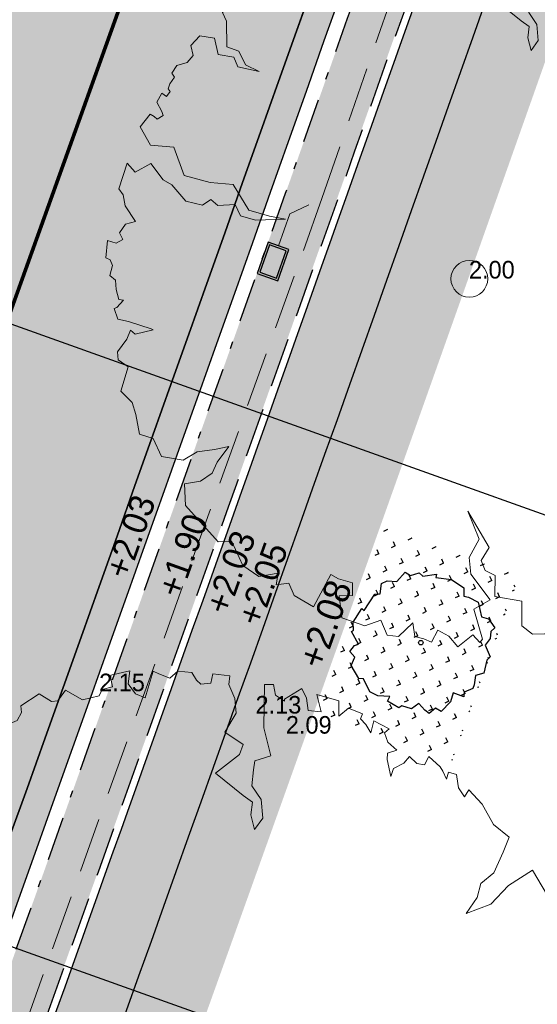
# Model space of a CAD drawing. Header units: metres. Extents: x 134157 to 138734, y 451157 to 455772.
# Tile 817 of 1056: x 136705.55 to 136712.62, y 454185.87 to 454199.3. Entities that reach past the tile are written whole.
import ezdxf

# ---------------------------------------------------------------- set-up
doc = ezdxf.new("R2010")
doc.units = ezdxf.units.M
doc.linetypes.add('DASHDOT__G2', pattern=[1.2, 0.6, -0.3, 0, -0.3])
doc.linetypes.add('HIDDEN__G5', pattern=[1.125, 0.75, -0.375])
doc.layers.add('-DR-alg-hulplijnen', color=210, linetype='Continuous', plot=False)
doc.layers.add('-DR-alg-hulplijnen kantverharding asflast nieuwe fietsstraat', color=7, linetype='Continuous', true_color=0xff9429, plot=False)
doc.layers.add('-DR-bs-boom', color=253, linetype='Continuous', lineweight=13)
doc.layers.add('-DR-nw-rio-HWA 125', color=170, linetype='HIDDEN__G5', lineweight=13)
for name, color, linetype in [('-DR-bs-rio-DWA Jutfaseweg', 253, 'Continuous'), ('-DR-bs-txt-hoogtemaat', 253, 'Continuous'), ('-DR-nw-gr-solitaire heester', 96, 'Continuous'), ('-DR-nw-rio-straatkolk', 1, 'Continuous'), ('-DR-nw-txt-hoogtemaat', 2, 'Continuous'), ('-DR-nw-vh-band 10x20 ob', 2, 'HIDDEN__G5'), ('-DR-nw-vh-band 5-20x25', 2, 'DASHDOT__G2'), ('-DR-nw-vh-kantverharding', 3, 'Continuous')]:
    doc.layers.add(name, color=color, linetype=linetype)
doc.layers.add('-DR-nw-gr-arc-beplanting', color=7, linetype='Continuous', true_color=0xe5f0e7)
doc.layers.add('-DR-nw-gr-arc-gras', color=7, linetype='Continuous', true_color=0xb5d5a4)
doc.layers.add('-DR-nw-vh-arc-asfalt fietsstraat rood', color=7, linetype='Continuous', lineweight=9, true_color=0xdfbfc7)
doc.layers.add('-DR-nw-vh-arc-sbs kf bruinrood rabat halfsteens', color=7, linetype='Continuous', lineweight=9, true_color=0xb88485)
doc.layers.add('-DR-nw-vh-arc-halfverharding stabilizer', color=7, linetype='Continuous', lineweight=9, true_color=0xe2e1c1, transparency=0.1)
doc.layers.add('-DR-nw-vh-kantverharding halfverharding stabilizer', color=7, linetype='Continuous', true_color=0xe2e1c1, transparency=0.1)
doc.styles.add('Drong', font='txt', dxfattribs={"height": 1.8})
pattern_1 = [(115.3356253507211, (136419.7180158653, 453326.2367068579), (-0.2236810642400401, -0.1059037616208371), [0.06, -0.187485]), (205.3356253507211, (136419.7180158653, 453326.2367068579), (0.1059037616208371, -0.22368106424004), [0.06, -0.187485])]

# ---------------------------------------------------------------- blocks, each defined once
blk = doc.blocks.new('Boom bestaand 1')
blk.add_lwpolyline([(-0.06117739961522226, 0.3922887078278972), (-0.07359350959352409, 0.4116751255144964), (-0.08696696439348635, 0.4224718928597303), (-0.09262495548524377, 0.4414945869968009), (-0.1106275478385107, 0.4615454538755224), (-0.1241971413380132, 0.4751490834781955), (-0.1453325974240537, 0.4640004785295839), (-0.1728176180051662, 0.4610569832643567), (-0.1945372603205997, 0.4533219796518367), (-0.1891622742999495, 0.4455616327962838), (-0.2017040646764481, 0.4431737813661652), (-0.2067805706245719, 0.4443676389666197), (-0.2172318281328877, 0.4470540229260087), (-0.223502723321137, 0.4395920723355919), (-0.2169333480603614, 0.4339209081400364), (-0.2270861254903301, 0.4339209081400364), (-0.2330585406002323, 0.4330255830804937), (-0.2498892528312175, 0.4257264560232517), (-0.242749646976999, 0.416712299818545), (-0.2476345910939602, 0.4092003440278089), (-0.2589076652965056, 0.4043176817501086), (-0.2543983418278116, 0.3953035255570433), (-0.2532710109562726, 0.3814065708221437), (-0.2457557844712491, 0.3746459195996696), (-0.2660470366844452, 0.3787774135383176), (-0.2728107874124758, 0.3821577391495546), (-0.2716834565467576, 0.3934255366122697), (-0.2848353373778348, 0.3874160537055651), (-0.2964840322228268, 0.3881672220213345), (-0.2987384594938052, 0.3953035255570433), (-0.3145206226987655, 0.3821577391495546), (-0.3028719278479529, 0.3735190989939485), (-0.3141447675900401, 0.3720167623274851), (-0.3231631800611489, 0.3686364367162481), (-0.3276722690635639, 0.3731435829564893), (-0.3404482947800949, 0.3607491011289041), (-0.3359389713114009, 0.3464764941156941), (-0.3526397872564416, 0.353711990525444), (-0.3702979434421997, 0.3325317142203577), (-0.3491079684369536, 0.3290017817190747), (-0.3568775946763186, 0.3155875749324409), (-0.37100416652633, 0.3198237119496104), (-0.3837182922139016, 0.3191176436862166), (-0.3801864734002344, 0.2951135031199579), (-0.3780675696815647, 0.2944074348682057), (-0.3886625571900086, 0.2873474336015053), (-0.4013764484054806, 0.2901714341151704), (-0.4056142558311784, 0.2802872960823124), (-0.3837182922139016, 0.2704032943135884), (-0.3589967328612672, 0.2591071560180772), (-0.3250928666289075, 0.2534590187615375), (-0.327212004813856, 0.2336908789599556), (-0.3180296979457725, 0.228042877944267), (-0.3010777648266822, 0.2188648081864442), (-0.2820069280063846, 0.2223948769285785), (-0.2608169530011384, 0.2153347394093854), (-0.2523411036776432, 0.2012146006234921), (-0.2699992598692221, 0.2040386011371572), (-0.2834196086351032, 0.2118046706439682), (-0.2947208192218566, 0.2047446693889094), (-0.3321562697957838, 0.1849765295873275), (-0.3413385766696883, 0.2202768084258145), (-0.350520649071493, 0.2287488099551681), (-0.3724168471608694, 0.2146288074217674), (-0.3879560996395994, 0.2358089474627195), (-0.4042018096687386, 0.2414569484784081), (-0.4225661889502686, 0.2414569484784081), (-0.4315337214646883, 0.2467254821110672), (-0.4415591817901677, 0.229188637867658), (-0.4324549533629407, 0.2223948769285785), (-0.435986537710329, 0.2110987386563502), (-0.4423434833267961, 0.2082747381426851), (-0.4530205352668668, 0.2066837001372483), (-0.4612717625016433, 0.1920817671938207), (-0.457176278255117, 0.18003446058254), (-0.4670650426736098, 0.170150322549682), (-0.472715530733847, 0.1652082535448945), (-0.4472877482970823, 0.1440281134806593), (-0.4564700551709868, 0.1355561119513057), (-0.4705966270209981, 0.1320260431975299), (-0.4840167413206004, 0.1397921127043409), (-0.4882547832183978, 0.1171998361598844), (-0.4847231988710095, 0.1157878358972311), (-0.4748346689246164, 0.1136699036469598), (-0.4769535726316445, 0.1009617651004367), (-0.4713028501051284, 0.09460769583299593), (-0.4748346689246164, 0.0748395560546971), (-0.4931990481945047, 0.06071941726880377), (-0.4854294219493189, 0.04730521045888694), (-0.4875485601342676, 0.04024520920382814), (-0.5016751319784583, 0.03036107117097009), (-0.4974370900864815, 0.00494493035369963), (-0.4896674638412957, 0.002120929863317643), (-0.4832352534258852, -0.006023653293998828), (-0.4832352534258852, -0.0211265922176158), (-0.4885680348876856, -0.02468023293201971), (-0.4921233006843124, -0.03534115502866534), (-0.4876793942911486, -0.04689045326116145), (-0.4867905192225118, -0.05932826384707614), (-0.4796799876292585, -0.05666299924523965), (-0.4645700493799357, -0.04866734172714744), (-0.459237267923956, -0.04156006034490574), (-0.449460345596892, -0.05310935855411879), (-0.4325726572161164, -0.05488624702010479), (-0.4341562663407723, -0.082442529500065), (-0.4438616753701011, -0.08442230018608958), (-0.4591129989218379, -0.0788789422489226), (-0.4694125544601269, -0.08976781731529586), (-0.4852582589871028, -0.08739209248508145), (-0.4834755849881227, -0.1044182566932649), (-0.4690165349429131, -0.1107536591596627), (-0.4787219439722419, -0.1222364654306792), (-0.4698088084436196, -0.1279778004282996), (-0.4666397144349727, -0.1420344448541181), (-0.471197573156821, -0.1534835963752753), (-0.4672833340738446, -0.1649416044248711), (-0.4544219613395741, -0.1649416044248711), (-0.4219893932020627, -0.1780763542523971), (-0.409966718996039, -0.1657799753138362), (-0.389277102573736, -0.1643826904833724), (-0.3736199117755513, -0.1512478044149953), (-0.3909544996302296, -0.175281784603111), (-0.4052137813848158, -0.175281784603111), (-0.4169567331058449, -0.1934470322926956), (-0.4393239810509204, -0.1892550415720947), (-0.4502279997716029, -0.2060228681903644), (-0.4429587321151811, -0.2225112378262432), (-0.4293484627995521, -0.2253992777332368), (-0.4239762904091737, -0.2366267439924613), (-0.4254414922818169, -0.2510271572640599), (-0.418848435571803, -0.2612782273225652), (-0.4122553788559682, -0.2603019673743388), (-0.4066391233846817, -0.2695767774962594), (-0.4012669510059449, -0.2747023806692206), (-0.3966274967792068, -0.2734819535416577), (-0.3924762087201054, -0.2805602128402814), (-0.3993135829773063, -0.2847094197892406), (-0.3905228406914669, -0.2961809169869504), (-0.3763599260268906, -0.2947164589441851), (-0.3702552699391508, -0.2952046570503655), (-0.3690343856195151, -0.3047234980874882), (-0.3739181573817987, -0.307164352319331), (-0.3790460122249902, -0.3110695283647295), (-0.3685879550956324, -0.3301182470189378), (-0.3402060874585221, -0.3273904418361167), (-0.3249566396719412, -0.2991245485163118), (-0.2839884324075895, -0.301203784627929), (-0.2610645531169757, -0.2728350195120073), (-0.2463278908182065, -0.2450116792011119), (-0.2053925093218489, -0.2390105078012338), (-0.1868351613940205, -0.2166427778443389), (-0.1742816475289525, -0.1980938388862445), (-0.189564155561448, -0.2362827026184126), (-0.2026635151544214, -0.2526493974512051), (-0.2201291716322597, -0.2531949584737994), (-0.2283163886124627, -0.2755626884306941), (-0.2392323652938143, -0.2810182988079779), (-0.2370492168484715, -0.2946571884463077), (-0.2506941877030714, -0.313205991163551), (-0.2790760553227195, -0.3219349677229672), (-0.2898422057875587, -0.3303738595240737), (-0.3172829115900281, -0.3367933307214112), (-0.3145534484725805, -0.3612149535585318), (-0.3303818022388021, -0.3661248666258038), (-0.3025457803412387, -0.3906749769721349), (-0.2927212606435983, -0.3884927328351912), (-0.2779845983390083, -0.3917659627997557), (-0.2528775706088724, -0.3874016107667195), (-0.2548309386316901, -0.4015582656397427), (-0.2470641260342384, -0.4137096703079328), (-0.2372707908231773, -0.4130346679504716), (-0.235920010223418, -0.4234984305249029), (-0.2440246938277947, -0.4329495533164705), (-0.2234253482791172, -0.4440884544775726), (-0.2183598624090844, -0.4397003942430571), (-0.2102551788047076, -0.4400378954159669), (-0.1991112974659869, -0.448814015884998), (-0.1899934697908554, -0.4440884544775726), (-0.1778364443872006, -0.4484763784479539), (-0.1639910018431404, -0.4505016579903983), (-0.1606139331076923, -0.4451010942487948), (-0.1548731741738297, -0.4572524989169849), (-0.1555486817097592, -0.4613030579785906), (-0.1400145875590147, -0.4626531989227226), (-0.1312346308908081, -0.4505016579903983), (-0.1096221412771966, -0.4258612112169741), (-0.1072582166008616, -0.4238359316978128), (-0.1116481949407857, -0.448814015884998), (-0.1194152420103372, -0.4525269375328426), (-0.1102974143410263, -0.4619780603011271), (-0.09917651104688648, -0.4806846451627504), (-0.0889794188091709, -0.4840821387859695), (-0.07470325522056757, -0.4752485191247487), (-0.04819058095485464, -0.4976722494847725), (-0.02779592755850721, -0.489518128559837), (-0.01080061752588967, -0.4915566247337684), (0.01571205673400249, -0.4976722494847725), (0.02862852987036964, -0.4827231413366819), (0.05582116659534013, -0.4820436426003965), (0.071993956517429, -0.4570290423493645), (0.06901628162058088, -0.4348673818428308), (0.07565379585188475, -0.4119102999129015), (0.07964846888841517, -0.3923569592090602), (0.09273351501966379, -0.4155685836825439), (0.1039107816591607, -0.4277820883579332), (0.107454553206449, -0.4465849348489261), (0.1024933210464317, -0.4680038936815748), (0.1298861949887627, -0.4784885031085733), (0.1932751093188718, -0.4575098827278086), (0.2000920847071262, -0.4399570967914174), (0.2363148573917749, -0.4392229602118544), (0.2586511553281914, -0.4253239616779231), (0.2652219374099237, -0.3991058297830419), (0.2784183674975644, -0.4080994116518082), (0.2832172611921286, -0.3913114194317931), (0.3018123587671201, -0.3913114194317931), (0.326405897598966, -0.3733243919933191), (0.2952141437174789, -0.333752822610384), (0.3048114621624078, -0.3265580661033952), (0.3174374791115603, -0.3112487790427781), (0.3330041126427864, -0.3181641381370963), (0.326405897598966, -0.3349519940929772), (0.3551905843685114, -0.3435858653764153), (0.3780989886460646, -0.3188560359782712), (0.379279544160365, -0.2960093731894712), (0.401676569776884, -0.2960093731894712), (0.4096398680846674, -0.282577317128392), (0.4001834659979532, -0.2572057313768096), (0.4185987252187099, -0.2621805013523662), (0.4260642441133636, -0.2522309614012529), (0.4345253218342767, -0.2442711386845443), (0.4230780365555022, -0.2298441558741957), (0.436516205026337, -0.2193970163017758), (0.4544336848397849, -0.2139247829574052), (0.4479634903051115, -0.1885531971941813), (0.4609038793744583, -0.1840758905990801), (0.4584154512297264, -0.1786035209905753), (0.4161100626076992, -0.1731311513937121), (0.4136216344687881, -0.1477595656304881), (0.370818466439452, -0.158206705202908), (0.3489192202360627, -0.1512419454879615), (0.331499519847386, -0.1288552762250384), (0.2901896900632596, -0.1278603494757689), (0.3473717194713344, -0.1208556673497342), (0.359271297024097, -0.1377579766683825), (0.3736761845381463, -0.1383840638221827), (0.385575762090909, -0.1283677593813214), (0.411880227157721, -0.1402620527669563), (0.4319217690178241, -0.108961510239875), (0.4632366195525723, -0.1221077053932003), (0.4795203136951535, -0.1133435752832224), (0.4857834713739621, -0.09769330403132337), (0.4807698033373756, -0.07176879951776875), (0.4942572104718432, -0.05941110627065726), (0.493133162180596, -0.04817669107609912), (0.486239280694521, -0.02690144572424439), (0.4917654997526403, -0.01309223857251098), (0.4961864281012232, -0.001492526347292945), (0.4851339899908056, 0.007345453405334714), (0.4884496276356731, 0.0283353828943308), (0.4939758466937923, 0.03827811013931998), (0.4917654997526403, 0.06147753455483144), (0.47629189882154, 0.06092516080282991), (0.4530819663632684, 0.07583911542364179), (0.4365033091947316, 0.07583911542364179), (0.4718709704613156, 0.0863340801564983), (0.4890022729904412, 0.0863340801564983), (0.486239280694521, 0.09793392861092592), (0.4760560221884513, 0.1367859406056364), (0.4651348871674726, 0.1328873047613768), (0.4549940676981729, 0.1500411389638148), (0.4464131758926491, 0.157058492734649), (0.4261315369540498, 0.1516005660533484), (0.4510936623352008, 0.1913660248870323), (0.4495335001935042, 0.2054008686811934), (0.4401727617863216, 0.2194358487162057), (0.4214510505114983, 0.2287924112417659), (0.3832275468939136, 0.2155372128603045), (0.3754267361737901, 0.1921458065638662), (0.3660659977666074, 0.174212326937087), (0.3340829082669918, 0.1773311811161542), (0.3067805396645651, 0.1531599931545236), (0.3395434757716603, 0.1968240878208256), (0.3637257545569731, 0.1976037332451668), (0.3691863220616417, 0.2303518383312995), (0.3801072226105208, 0.2397084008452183), (0.399609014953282, 0.2443866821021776), (0.4034444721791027, 0.2789633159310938), (0.3841832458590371, 0.2902883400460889), (0.3824474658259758, 0.3130016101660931), (0.3562703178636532, 0.3433174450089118), (0.3405645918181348, 0.3413551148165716), (0.3140610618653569, 0.3521479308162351), (0.2924656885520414, 0.3482232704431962), (0.2787229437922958, 0.3649030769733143), (0.2826493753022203, 0.3806015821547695), (0.2816678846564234, 0.4012060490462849), (0.2696121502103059, 0.4131463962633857), (0.2559704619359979, 0.4211935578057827), (0.2376325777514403, 0.4247699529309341), (0.2327126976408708, 0.4339348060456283), (0.2168346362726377, 0.4384054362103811), (0.2036403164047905, 0.4500289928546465), (0.1886569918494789, 0.4518171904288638), (0.1756539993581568, 0.4483018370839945), (0.1805619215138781, 0.4247540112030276), (0.1727090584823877, 0.4169046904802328), (0.1491504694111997, 0.4041495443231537), (0.1324630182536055, 0.4119988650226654), (0.1367428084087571, 0.4496134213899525), (0.08730905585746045, 0.4384901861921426), (0.09908835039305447, 0.4571323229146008), (0.09418019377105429, 0.4846048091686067), (0.06375046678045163, 0.4914729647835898), (0.05589760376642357, 0.4826424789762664), (0.03135728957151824, 0.4826424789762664), (0.01663305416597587, 0.4924541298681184), (0.005835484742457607, 0.4836236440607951), (-0.01138269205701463, 0.4909806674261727), (-0.0324473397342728, 0.4904917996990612), (-0.07724476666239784, 0.4849998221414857), (-0.07173439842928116, 0.451695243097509), (-0.05985273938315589, 0.4236270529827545), (-0.06117739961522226, 0.3922887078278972)])
blk.add_circle((0, 0), 0.02512965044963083)
blk = doc.blocks.new('*U553')
h = blk.add_hatch(color=256)
h.dxf.hatch_style = 1
h.paths.add_polyline_path([(-0.1158808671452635, 0.4883299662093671), (-0.1344282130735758, 0.4358086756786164), (0.09541136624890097, 0.3546432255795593), (0.1139587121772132, 0.4071645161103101)])
h = blk.add_hatch(color=256)
h.dxf.hatch_style = 1
h.paths.add_polyline_path([(-0.1900702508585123, 0.2782448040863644), (-0.2086175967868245, 0.2257235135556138), (0.02122198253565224, 0.1445580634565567), (0.03976932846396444, 0.1970793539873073)])
h = blk.add_hatch(color=256)
h.dxf.hatch_style = 1
h.paths.add_polyline_path([(-0.1529755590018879, 0.3832873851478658), (-0.1715229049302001, 0.3307660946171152), (0.05831667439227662, 0.249600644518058), (0.07686402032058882, 0.3021219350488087)])
h = blk.add_hatch(color=256)
h.dxf.hatch_style = 1
h.paths.add_polyline_path([(-0.228446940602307, 0.1695719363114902), (-0.2469942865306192, 0.1170506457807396), (-0.0171547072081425, 0.03588519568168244), (0.001392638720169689, 0.08840648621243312)])
for points in [[(0, 0), (0.1498439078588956, 0.4243192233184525), (-0.133035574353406, 0.5242151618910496), (-0.2828794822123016, 0.09989593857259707)], [(-0.01715470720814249, 0.03588519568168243), (0.1139587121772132, 0.40716451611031), (-0.1158808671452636, 0.4883299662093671), (-0.2469942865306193, 0.1170506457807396)]]:
    blk.add_lwpolyline(points, close=True)
blk = doc.blocks.new('Solitaire heester')
blk.add_lwpolyline([(-1.738422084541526, -4.390808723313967), (-2.165650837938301, -3.928363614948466), (-2.483742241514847, -4.006582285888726), (-2.464906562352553, -3.243960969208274), (-3.108512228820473, -3.265308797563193), (-3.941315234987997, -2.904578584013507), (-3.868064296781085, -2.452012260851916), (-4.359586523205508, -2.179992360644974), (-4.239036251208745, -1.822945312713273), (-3.950943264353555, -1.283816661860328), (-4.465961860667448, -0.924314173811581), (-4.503076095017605, -0.2488687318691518), (-4.693194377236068, -0.1051291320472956), (-4.52288920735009, 0.7919674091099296), (-4.165535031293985, 0.7508631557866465), (-4.408840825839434, 1.52244183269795), (-4.334976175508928, 2.133900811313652), (-3.641002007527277, 2.854190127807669), (-3.727257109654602, 3.148478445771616), (-3.088619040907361, 3.940484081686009), (-2.461086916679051, 3.914225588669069), (-2.205140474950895, 4.358141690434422), (-1.729077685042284, 4.197407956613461), (-1.539266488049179, 3.97422214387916), (-0.8928984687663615, 4.71058514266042), (-0.7661533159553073, 4.614758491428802), (-0.2489862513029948, 4.811378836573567), (0.8385356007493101, 4.576780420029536), (0.7504387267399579, 4.394391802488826), (2.044152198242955, 4.063660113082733), (2.201816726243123, 3.745261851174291), (2.885605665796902, 3.885625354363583), (3.186395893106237, 3.598453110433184), (3.366635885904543, 2.954233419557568), (4.159869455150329, 2.633380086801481), (4.070851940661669, 2.212653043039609), (4.434400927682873, 1.71867540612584), (4.306120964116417, 1.417271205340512), (4.763654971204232, 0.573362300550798), (4.517280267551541, 0.5504799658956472), (4.76739476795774, -0.5150800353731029), (4.517336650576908, -1.491315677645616), (3.976366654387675, -1.679899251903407), (4.022745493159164, -2.013757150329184), (3.932500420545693, -2.752268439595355), (3.0564445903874, -3.305015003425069), (3.102209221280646, -3.797765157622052), (2.654917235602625, -4.415726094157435), (2.345783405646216, -4.231802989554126), (1.876529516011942, -4.365050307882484), (1.329057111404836, -4.180206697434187), (0.6990696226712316, -4.789516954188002), (0.4057020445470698, -4.637433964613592), (-0.5083884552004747, -4.753073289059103), (-0.8481344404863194, -4.267132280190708), (-1.476280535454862, -4.399766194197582), (-1.738422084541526, -4.390808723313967)])
blk.add_circle((0, 0), 0.15)

msp = doc.modelspace()

# ---------------------------------------------------------------- hatches: boundary and pattern name
at = {"layer": '-DR-nw-gr-arc-beplanting'}
h = msp.add_hatch(color=256, dxfattribs=at)
h.dxf.hatch_style = 1
edge = h.paths.add_edge_path()
edge.add_line((136705.2910523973, 454202.1089795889), (136703.3144267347, 454202.8062346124))
edge.add_line((136703.3144267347, 454202.8062346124), (136702.138175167, 454199.501317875))
edge.add_line((136702.138175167, 454199.501317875), (136703.8342223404, 454198.8989526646))
edge.add_arc((136703.9346255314, 454199.1816525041), 0.3000000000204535, 250.4470838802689, 340.4534507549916)
edge.add_arc((132463.74089527, 455704.5910022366), 4499.799992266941, 340.4534507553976, 340.4901531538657)
edge.add_line((136705.1808623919, 454201.7979440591), (136705.2910523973, 454202.1089795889))
at = {"layer": '-DR-nw-gr-arc-gras', "transparency": 33554687}
h = msp.add_hatch(dxfattribs=at)
h.set_pattern_fill('AGR-BOLLEN', color=256, scale=0.1, pattern_type=2)
h.set_pattern_definition(pattern_1)
edge = h.paths.add_edge_path()
edge.add_arc((-7000776.809524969, 3043164.567559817), 7592527.997363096, 340.0567505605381, 340.0572256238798)
edge.add_line((136455.7815594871, 453494.2542758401), (136455.1236032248, 453494.4934109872))
edge.add_arc((380495.2223584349, 364992.5484406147), 259592.3035530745, 160.0666568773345, 160.0804453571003)
edge.add_line((136433.832290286, 453435.7615323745), (136433.813485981, 453435.768343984))
edge.add_line((136433.813485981, 453435.768343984), (136432.1794965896, 453431.2550945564))
edge.add_line((136432.1794965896, 453431.2550945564), (136432.198303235, 453431.2482893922))
edge.add_line((136432.198303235, 453431.2482893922), (136431.6776287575, 453429.8696050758))
edge.add_line((136431.6776287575, 453429.8696050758), (136432.3363505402, 453429.6312341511))
edge.add_line((136432.3363505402, 453429.6312341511), (136434.3092713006, 453435.0765756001))
h = msp.add_hatch(dxfattribs=at)
h.set_pattern_fill('AGR-BOLLEN', color=256, scale=0.1, pattern_type=2)
h.set_pattern_definition(pattern_1)
edge = h.paths.add_edge_path()
edge.add_line((136644.2753070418, 454017.4218487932), (136643.9350728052, 454016.4814706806))
edge.add_line((136643.9350728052, 454016.4814706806), (136643.8839339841, 454016.3403207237))
edge.add_line((136643.8839339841, 454016.3403207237), (136644.542212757, 454016.1016536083))
edge.add_arc((1711333.983143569, -116117.4265426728), 1674723.581774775, 160.0956720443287, 160.096657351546, ccw=False)
edge.add_line((136654.3469492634, 454043.1812754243), (136653.6888597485, 454043.419891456))
edge.add_line((136653.6888597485, 454043.419891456), (136653.6378049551, 454043.2789838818))
edge.add_line((136653.6378049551, 454043.2789838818), (136653.2975354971, 454042.3386559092))
edge.add_line((136653.2975354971, 454042.3386559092), (136644.2753070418, 454017.4218487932))
h = msp.add_hatch(dxfattribs=at)
h.set_pattern_fill('AGR-BOLLEN', color=256, scale=0.1, pattern_type=2)
h.set_pattern_definition(pattern_1)
h.paths.add_polyline_path([(136680.8181372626, 454113.3477231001), (136681.7583936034, 454113.0072557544), (136695.6216056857, 454151.2331555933), (136697.8514209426, 454150.418564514), (136700.8020000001, 454158.7690000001), (136698.5957472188, 454159.4627371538), (136702.3224466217, 454169.7982563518, 0.003576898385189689), (136716.2680567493, 454208.7901107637, 0.003576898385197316), (136718.6060000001, 454208.0040000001, 0.003576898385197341), (136721.1490000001, 454215.3520000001, 0.00357689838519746), (136718.841618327, 454216.1837744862, 0.003577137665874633), (136723.8472994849, 454230.5978849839), (136722.9019403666, 454230.923898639, -0.003576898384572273), (136701.3821902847, 454170.1387237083)])
h = msp.add_hatch(dxfattribs=at)
h.set_pattern_fill('AGR-BOLLEN', color=256, scale=0.1, pattern_type=2)
h.set_pattern_definition(pattern_1)
edge = h.paths.add_edge_path()
edge.add_arc((201445.8787886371, 430906.3577488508), 68798.18994699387, 160.2184351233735, 160.2357859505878, ccw=False)
edge.add_arc((201560.3116756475, 431227.0068245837), 68798.19358799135, 160.484620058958, 160.5019708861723, ccw=False)
edge.add_line((136714.446815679, 454209.7231900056), (136713.7865181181, 454209.9556261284))
edge.add_line((136713.7865181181, 454209.9556261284), (136713.7367865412, 454209.8142461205))
edge.add_line((136713.7367865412, 454209.8142461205), (136713.4053277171, 454208.8707135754))
edge.add_arc((132463.7408879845, 455704.5910048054), 4505.199999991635, 340.09465014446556, 340.60986997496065, ccw=False)
edge.add_line((136699.7837545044, 454170.7175181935), (136694.0695503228, 454154.9368074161))
edge.add_line((136694.0695503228, 454154.9368074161), (136693.729157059, 454153.9965279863))
edge.add_line((136693.729157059, 454153.9965279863), (136693.6780549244, 454153.8553647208))
edge.add_line((136693.6780549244, 454153.8553647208), (136694.3366119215, 454153.6165329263))
edge.add_line((136694.3366119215, 454153.6165329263), (136700.4419339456, 454170.4791910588))
h = msp.add_hatch(dxfattribs=at)
h.set_pattern_fill('AGR-BOLLEN', color=256, scale=0.1, pattern_type=2)
h.set_pattern_definition([(115.335625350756, (137024.5666549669, 453255.0252318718), (-0.2236810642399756, -0.1059037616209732), [0.06, -0.187485]), (205.335625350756, (137024.5666549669, 453255.0252318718), (0.1059037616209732, -0.2236810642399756), [0.06, -0.187485])])
h.paths.add_polyline_path([(136712.3732406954, 454191.7076690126), (136711.4374777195, 454189.1333438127), (136709.5874322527, 454189.7874156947), (136710.5376981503, 454192.3566214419)])
at = {"layer": '-DR-nw-vh-arc-asfalt fietsstraat rood', "transparency": 33554687}
h = msp.add_hatch(color=256, dxfattribs=at)
h.dxf.hatch_style = 1
edge = h.paths.add_edge_path()
edge.add_line((136621.1191711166, 453955.2346702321), (136699.219600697, 454170.9217985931))
edge.add_arc((132463.7408879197, 455704.5910048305), 4504.600000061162, 340.0946501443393, 342.4755033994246)
edge.add_line((136759.2747347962, 454348.1949966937), (136783.3161431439, 454424.331082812))
edge.add_line((136783.3161431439, 454424.331082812), (136779.3110722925, 454425.5957596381))
edge.add_line((136779.3110722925, 454425.5957596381), (136755.2696639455, 454349.4596735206))
edge.add_arc((132463.7408877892, 455704.5910048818), 4500.400000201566, 340.09465014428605, 342.4755033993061, ccw=False)
edge.add_line((136695.2705240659, 454172.3517614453), (136617.1700944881, 453956.6646330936))
edge.add_line((136617.1700944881, 453956.6646330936), (136621.1191711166, 453955.2346702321))
at = {"layer": '-DR-nw-vh-arc-halfverharding stabilizer'}
h = msp.add_hatch(dxfattribs=at)
h.set_pattern_fill('GRAVEL', color=256, scale=0.03)
h.set_pattern_definition([(228.0127875, (0.54864, 0.7619999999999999), (-6.096000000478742, -6.857999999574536), [0.102516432, -10.1491450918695]), (184.969741, (0.4800599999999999, 0.6858), (9.143999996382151, 0.7620000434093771), [0.175921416, -17.41621466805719]), (132.5104471, (0.3048, 0.6705599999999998), (7.620000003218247, -8.381999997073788), [0.124044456, -12.28041683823]), (267.273689, (0.00762, 0.4800599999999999), (0.7620000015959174, 15.23999999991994), [0.160201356, -15.8599312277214]), (292.83365418, (0, 0.32004), (-3.810000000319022, 9.143999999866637), [0.15709011, -15.5519423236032]), (357.2736889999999, (0.06096, 0.17526), (-15.23999999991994, 0.7620000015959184), [0.160201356, -15.8599312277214]), (37.69424047, (0.22098, 0.16764), (-9.905999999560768, -7.620000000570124), [0.211858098, -20.9739345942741]), (72.25532837, (0.38862, 0.29718), (5.334000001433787, 16.76399999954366), [0.200015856, -19.8015769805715]), (121.42956562, (0.4495799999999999, 0.48768), (-6.096000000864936, 9.905999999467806), [0.1607439, -15.9136637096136]), (175.2363583, (0.36576, 0.6248400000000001), (8.381999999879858, -0.7620000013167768), [0.183513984, -8.992181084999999]), (222.3974378, (0.18288, 0.64008), (-9.143999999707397, -8.382000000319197), [0.237323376, -23.4950317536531]), (138.81407483, (0.7619999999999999, 0.47244), (-5.333999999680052, 4.572000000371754), [0.08100136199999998, -8.0191697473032]), (171.4692344, (0.70104, 0.52578), (9.906000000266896, -1.523999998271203), [0.154104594, -15.256391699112]), (225, (0.54864, 0.54864), (-1.06581410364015e-16, -0.7620000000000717), [0.107762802, -0.9698679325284]), (203.19859051, (0.4953, 0.64008), (3.810000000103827, 1.5239999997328), [0.05803239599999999, -5.745186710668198]), (291.80140949, (0.44196, 0.61722), (-0.7620000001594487, 2.285999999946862), [0.082069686, -4.021425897]), (30.96375653, (0.47244, 0.5410200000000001), (2.286000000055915, 1.523999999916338), [0.133295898, -4.309889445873]), (161.56505118, (0.5867399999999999, 0.6096), (1.524000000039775, -0.761999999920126), [0.096386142, -2.3132694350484]), (16.389540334, (0, 0.61722), (7.620000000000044, 2.286000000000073), [0.1350264, -13.3676480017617]), (70.34617594, (0.12954, 0.65532), (-3.048000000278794, -8.381999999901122), [0.113279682, -11.21466470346]), (293.19859051, (0.5867399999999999, 0.7619999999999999), (-1.523999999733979, 3.810000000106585), [0.11606403, -5.687155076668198]), (343.6104596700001, (0.6324599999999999, 0.65532), (-7.620000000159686, 2.285999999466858), [0.1350264, -13.367648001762]), (339.44395478, (0, 0.14478), (-3.809999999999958, 1.524000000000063), [0.1302105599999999, -6.3803202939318]), (294.7751406, (0.12192, 0.09906), (-3.810000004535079, 8.381999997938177), [0.109101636, -10.801078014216]), (66.80140949, (0.59436, 0), (1.523999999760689, 3.810000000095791), [0.11606403, -5.687155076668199]), (17.35402464, (0.64008, 0.10668), (-9.905999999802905, -3.048000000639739), [0.127734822, -12.64571279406]), (69.44395478, (0.22098, 0), (-1.524000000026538, -3.809999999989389), [0.06510527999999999, -6.445425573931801]), (101.309932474, (0.54864, 0), (-0.7620000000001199, 3.048000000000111), [0.03885437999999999, -3.8465984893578]), (165.963756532, (0.5410200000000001, 0.0381), (2.285999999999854, -0.7619999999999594), [0.15709011, -2.9847163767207]), (186.00900596, (0.38862, 0.0762), (7.61999999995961, 0.762000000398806), [0.1455801, -14.4124094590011]), (303.69006753, (0.47244, 0.47244), (-0.7620000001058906, 1.523999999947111), [0.109897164, -2.637532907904]), (353.15722659, (0.5334, 0.3809999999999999), (12.9540000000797, -1.523999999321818), [0.191867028, -18.9948027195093]), (60.9453959, (0.7239, 0.35814), (-3.048000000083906, -5.333999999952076), [0.078452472, -7.766817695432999]), (90, (0.7619999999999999, 0.42672), (-0.7619999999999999, 0.7619999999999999), [0.04572, -0.7162799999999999]), (120.25643716, (0.37338, 0.09906), (3.047999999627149, -5.334000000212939), [0.105860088, -10.48018223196]), (48.01278749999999, (0.32004, 0.1905), (6.096000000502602, 6.857999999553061), [0.205032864, -10.0466286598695]), (0, (0.4572, 0.3429), (0.7619999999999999, 0.7619999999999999), [0.19812, -0.5638799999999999]), (325.3048465, (0.65532, 0.3429), (7.620000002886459, -5.333999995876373), [0.120482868, -11.927795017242]), (254.0546040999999, (0.75438, 0.27432), (-0.761999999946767, -3.048000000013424), [0.110948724, -5.4364950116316]), (207.64597536, (0.7239, 0.16764), (-14.478000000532, -7.619999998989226), [0.18064353, -17.8837393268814]), (175.42607874, (0.5638799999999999, 0.08381999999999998), (-9.905999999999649, 0.7619999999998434), [0.191108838, -18.919753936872])])
edge = h.paths.add_edge_path()
edge.add_line((136696.3611916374, 454156.2724135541), (136701.3821902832, 454170.1387237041))
edge.add_arc((132463.7408890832, 455704.5910044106), 4506.899998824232, 340.0946501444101, 340.3824801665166)
edge.add_arc((132463.740888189, 455704.59100474), 4506.899999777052, 340.3824801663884, 340.9144113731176)
edge.add_line((136722.9019403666, 454230.923898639), (136725.9012828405, 454239.6212513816))
edge.add_line((136725.9012828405, 454239.6212513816), (136725.0504544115, 454239.9146654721))
edge.add_line((136725.0504544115, 454239.9146654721), (136723.7971678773, 454236.2738443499))
edge.add_line((136723.7971678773, 454236.2738443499), (136723.0405039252, 454236.5352031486))
edge.add_line((136723.0405039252, 454236.5352031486), (136722.5512712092, 454235.1172286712))
edge.add_line((136722.5512712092, 454235.1172286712), (136723.3075039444, 454234.8560547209))
edge.add_line((136723.3075039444, 454234.8560547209), (136722.051111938, 454231.2173127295))
edge.add_line((136722.051111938, 454231.2173127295), (136715.0723628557, 454211.1992251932))
edge.add_line((136715.0723628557, 454211.1992251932), (136714.3172518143, 454211.4650372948))
edge.add_line((136714.3172518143, 454211.4650372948), (136713.8196736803, 454210.0499697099))
edge.add_line((136713.8196736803, 454210.0499697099), (136714.5743433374, 454209.7843129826))
edge.add_line((136714.5743433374, 454209.7843129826), (136708.1893734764, 454191.7482985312))
edge.add_arc((132463.7408867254, 455704.5910051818), 4506.000001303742, 340.0946501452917, 340.38248016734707, ccw=False)
edge.add_line((136700.5359595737, 454170.4451443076), (136695.5145284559, 454156.577639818))
edge.add_line((136695.5145284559, 454156.577639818), (136696.3611916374, 454156.2724135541))
at = {"layer": '-DR-nw-vh-arc-sbs kf bruinrood rabat halfsteens', "transparency": 33554687}
h = msp.add_hatch(color=256, dxfattribs=at)
h.dxf.hatch_style = 1
edge = h.paths.add_edge_path()
edge.add_arc((132463.740887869, 455704.591004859), 4500.400000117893, 340.6405330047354, 340.9609252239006)
edge.add_line((136717.9524628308, 454236.5024392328), (136717.5745924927, 454236.6336435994))
edge.add_arc((8236.309871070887, 498800.6098589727), 135990.3796617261, 340.860633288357, 340.8707975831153, ccw=False)
edge.add_line((136709.6669031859, 454213.841715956), (136709.4779428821, 454213.377972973))
edge.add_line((136709.4779428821, 454213.377972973), (136709.3002212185, 454212.8720768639))
edge.add_line((136709.3002212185, 454212.8720768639), (136709.6765894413, 454212.7363942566))
h = msp.add_hatch(color=256, dxfattribs=at)
h.dxf.hatch_style = 1
edge = h.paths.add_edge_path()
edge.add_line((136722.2978290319, 454234.9931755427), (136722.2978497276, 454234.9932355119))
edge.add_line((136722.2978497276, 454234.9932355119), (136721.9199899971, 454235.1244706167))
edge.add_arc((132463.7408884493, 455704.5910047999), 4504.59999954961, 340.64009942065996, 340.9608192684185, ccw=False)
edge.add_arc((132463.7409597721, 455704.5909790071), 4504.599923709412, 340.0946501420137, 340.64009942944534, ccw=False)
edge.add_line((136699.219600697, 454170.9217985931), (136692.3987732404, 454152.0849663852))
edge.add_line((136692.3987732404, 454152.0849663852), (136678.3662238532, 454113.331782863))
edge.add_line((136678.3662238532, 454113.331782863), (136678.7424330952, 454113.1958906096))
edge.add_line((136678.7424330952, 454113.1958906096), (136692.5195549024, 454151.2438747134))
edge.add_line((136692.5195549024, 454151.2438747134), (136699.5957032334, 454170.7856116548))
edge.add_arc((132463.7409193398, 455704.5909935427), 4504.999966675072, 340.0946501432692, 340.6400581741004)
edge.add_arc((132463.7408879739, 455704.5910047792), 4504.999999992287, 340.6400581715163, 340.9608083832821)
h = msp.add_hatch(color=256, dxfattribs=at)
h.dxf.hatch_style = 1
edge = h.paths.add_edge_path()
edge.add_arc((132463.7408877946, 455704.5910048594), 4500.40000018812, 340.0946501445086, 340.640533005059)
edge.add_line((136709.6765894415, 454212.7363942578), (136709.3002213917, 454212.8720768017))
edge.add_line((136709.3002213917, 454212.8720768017), (136709.1127088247, 454212.3383108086))
edge.add_line((136709.1127088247, 454212.3383108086), (136708.9460833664, 454211.865949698))
edge.add_line((136708.9460833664, 454211.865949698), (136708.7797534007, 454211.3944262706))
edge.add_line((136708.7797534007, 454211.3944262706), (136708.6134234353, 454210.9229028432))
edge.add_line((136708.6134234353, 454210.9229028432), (136708.4470934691, 454210.4513794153))
edge.add_line((136708.4470934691, 454210.4513794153), (136708.2807635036, 454209.9798559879))
edge.add_line((136708.2807635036, 454209.9798559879), (136708.1144335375, 454209.5083325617))
edge.add_line((136708.1144335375, 454209.5083325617), (136707.948103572, 454209.0368091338))
edge.add_line((136707.948103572, 454209.0368091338), (136707.7817736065, 454208.5652857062))
edge.add_line((136707.7817736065, 454208.5652857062), (136707.6154436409, 454208.0937622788))
edge.add_line((136707.6154436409, 454208.0937622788), (136707.4491136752, 454207.6222388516))
edge.add_line((136707.4491136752, 454207.6222388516), (136707.2827837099, 454207.1507154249))
edge.add_line((136707.2827837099, 454207.1507154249), (136707.116453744, 454206.6791919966))
edge.add_line((136707.116453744, 454206.6791919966), (136706.9501237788, 454206.2076685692))
edge.add_line((136706.9501237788, 454206.2076685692), (136706.7837938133, 454205.7361451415))
edge.add_line((136706.7837938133, 454205.7361451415), (136706.6174638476, 454205.2646217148))
edge.add_line((136706.6174638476, 454205.2646217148), (136706.4511338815, 454204.7930982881))
edge.add_line((136706.4511338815, 454204.7930982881), (136706.284803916, 454204.3215748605))
edge.add_line((136706.284803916, 454204.3215748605), (136706.1184739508, 454203.8500514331))
edge.add_line((136706.1184739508, 454203.8500514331), (136705.9521439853, 454203.3785280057))
edge.add_line((136705.9521439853, 454203.3785280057), (136705.7858140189, 454202.9070045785))
edge.add_line((136705.7858140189, 454202.9070045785), (136704.4056616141, 454199.0146332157))
edge.add_arc((136703.9344092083, 454199.1817293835), 0.4999999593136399, 340.07245972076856, 340.47656657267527, ccw=False)
edge.add_arc((132486.7186621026, 455696.3114070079), 4475.576069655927, 340.09416063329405, 340.4548767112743, ccw=False)
edge.add_line((136694.8944215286, 454172.4879483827), (136688.8227121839, 454155.7199285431))
edge.add_line((136688.8227121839, 454155.7199285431), (136689.1988147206, 454155.5837416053))
edge.add_line((136689.1988147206, 454155.5837416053), (136695.2705240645, 454172.351761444))

# ---------------------------------------------------------------- linework, layer by layer
at = {"layer": '-DR-alg-hulplijnen', "flags": 128}
for points in [[(136697.3242803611, 454198.0487947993), (136726.826070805, 454187.5063152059)], [(136694.6322019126, 454190.515355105), (136724.1339923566, 454179.9728755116)]]:
    msp.add_lwpolyline(points, dxfattribs=at)
at = {"layer": '-DR-alg-hulplijnen kantverharding asflast nieuwe fietsstraat'}
for points in [[(136782.1872382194, 454454.7183996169), (136782.7811478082, 454444.4882891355, -0.09121424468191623), (136782.1101864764, 454439.1022242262), (136779.3721577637, 454430.4312351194, 0.08061157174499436), (136779.1407305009, 454428.8462188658), (136779.1650810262, 454427.3139419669, -0.08061157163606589), (136778.9336537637, 454425.7289257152), (136779.3110722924, 454425.595759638), (136755.2696639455, 454349.4596735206, -0.01038880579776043), (136695.2705240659, 454172.3517614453), (136617.170094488, 453956.6646330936), (136616.793991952, 453956.8008200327, -0.01664357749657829), (136615.5574884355, 453953.711278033), (136612.5988155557, 453946.9774368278)], [(136782.1872382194, 454454.7183996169), (136782.7811478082, 454444.4882891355, -0.09121424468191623), (136782.1101864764, 454439.1022242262), (136779.3721577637, 454430.4312351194, 0.08061157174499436), (136779.1407305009, 454428.8462188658), (136779.1650810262, 454427.3139419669, -0.08061157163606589), (136778.9336537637, 454425.7289257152), (136779.3110722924, 454425.595759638), (136755.2696639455, 454349.4596735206, -0.01038880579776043), (136695.2705240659, 454172.3517614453), (136617.170094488, 453956.6646330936), (136616.793991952, 453956.8008200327, -0.01664357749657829), (136615.5574884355, 453953.711278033), (136612.5988155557, 453946.9774368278)], [(136795.3186191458, 454446.8927752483, -0.1133395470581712), (136791.4409132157, 454440.3456031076), (136791.3770963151, 454440.278100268, 0.1125669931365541), (136788.0051475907, 454434.5237714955), (136786.0472758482, 454428.3234404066, -0.08061157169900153), (136785.3264985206, 454426.8929456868), (136784.4183557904, 454425.6411321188, 0.08061144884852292), (136783.6975791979, 454424.2106397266), (136783.3161431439, 454424.331082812), (136759.2747347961, 454348.1949966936, -0.01038880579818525), (136699.219600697, 454170.9217985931), (136621.1191711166, 453955.2346702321), (136621.4952736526, 453955.0984832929, 0.01664357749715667), (136620.467022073, 453951.9335331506), (136618.8898399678, 453946.4661328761, -0.01664357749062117)], [(136795.3186191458, 454446.8927752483, -0.1133395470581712), (136791.4409132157, 454440.3456031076), (136791.3770963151, 454440.278100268, 0.1125669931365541), (136788.0051475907, 454434.5237714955), (136786.0472758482, 454428.3234404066, -0.08061157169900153), (136785.3264985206, 454426.8929456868), (136784.4183557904, 454425.6411321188, 0.08061144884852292), (136783.6975791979, 454424.2106397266), (136783.3161431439, 454424.331082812), (136759.2747347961, 454348.1949966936, -0.01038880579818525), (136699.219600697, 454170.9217985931), (136621.1191711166, 453955.2346702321), (136621.4952736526, 453955.0984832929, 0.01664357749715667), (136620.467022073, 453951.9335331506), (136618.8898399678, 453946.4661328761, -0.01664357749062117)]]:
    msp.add_lwpolyline(points, format="xyb", dxfattribs=at)
at = {"layer": '-DR-bs-rio-DWA Jutfaseweg', "const_width": 0.05, "flags": 128}
msp.add_lwpolyline([(136691.3022717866, 454155.9701283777), (136709.0652717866, 454205.4441283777)], dxfattribs=at)
at = {"layer": '-DR-nw-rio-HWA 125', "flags": 128}
for points in [[(136709.6823003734, 454196.8578597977), (136716.209178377, 454215.7023728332)], [(136709.6823003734, 454196.8578597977), (136695.9110101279, 454158.56050396)], [(136709.0880046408, 454196.2122463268), (136709.2446723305, 454196.6506609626), (136709.6823003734, 454196.8578597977)]]:
    msp.add_lwpolyline(points, dxfattribs=at)
at = {"layer": '-DR-nw-vh-band 10x20 ob', "ltscale": 0.9}
msp.add_lwpolyline([(136694.3021174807, 454153.52308225), (136700.44193394, 454170.4791910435, 0.002317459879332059), (136714.4806473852, 454209.8180094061, 0.002317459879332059)], format="xyb", dxfattribs=at)
at = {"layer": '-DR-nw-vh-band 5-20x25'}
msp.add_lwpolyline([(136694.0695503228, 454154.9368074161), (136699.7837545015, 454170.7175181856, 0.002248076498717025), (136713.4053403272, 454208.8707494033, 0.00224547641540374)], format="xyb", dxfattribs=at)
at = {"layer": '-DR-nw-vh-kantverharding'}
for points in [[(136616.7939919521, 453956.8008200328), (136617.1700944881, 453956.6646330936), (136695.2705240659, 454172.3517614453, 0.01038880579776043), (136755.2696639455, 454349.4596735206), (136779.3110722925, 454425.5957596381)], [(136783.8943779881, 454424.7310660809, 0.4472010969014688), (136784.2009176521, 454424.0516779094), (136785.5093855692, 454423.6384508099, -0.4142026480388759), (136785.7051173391, 454423.2620436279), (136774.1273234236, 454386.5966410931, -0.4142135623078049), (136773.7509128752, 454386.4008986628), (136772.4158892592, 454386.8224576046, 0.4142135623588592), (136771.7885383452, 454386.4962202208), (136771.2164226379, 454384.6844024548, 0.414213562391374), (136771.5426600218, 454384.0570515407), (136772.8776836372, 454383.635492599, -0.414213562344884), (136773.0734260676, 454383.2590820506), (136764.8078596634, 454357.0830832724, -0.4142135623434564), (136764.431449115, 454356.8873408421), (136763.0964254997, 454357.3088997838, 0.4142135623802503), (136762.4690745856, 454356.9826623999), (136759.6561701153, 454348.0745512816, -0.01038880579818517), (136699.5957032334, 454170.7856116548), (136621.4952736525, 453955.0984832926, 0.01664357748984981), (136620.467022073, 453951.9335331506), (136618.8898399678, 453946.4661328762, -0.01664357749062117)], [(136621.4952736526, 453955.098483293), (136621.1191711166, 453955.2346702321), (136699.219600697, 454170.9217985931, 0.01038880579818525), (136759.2747347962, 454348.1949966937), (136783.3161431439, 454424.331082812)], [(136687.0265221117, 454157.2211617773), (136692.8258575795, 454173.2369765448, 0.00152110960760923), (136702.0649413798, 454198.9967505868, -0.4141940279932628), (136702.4480377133, 454199.1790283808), (136703.7672868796, 454198.7104861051, 0.4142461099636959), (136704.4058105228, 454199.0143662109, 0.0008462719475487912), (136709.4780121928, 454213.3779844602, 0.4142461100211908), (136709.1719015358, 454214.0154417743), (136707.8509707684, 454214.4792220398, -0.4141940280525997), (136707.667286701, 454214.8616460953, 0.001855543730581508), (136718.6073090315, 454246.4015181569, -0.414194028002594), (136718.9883467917, 454246.5880609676), (136720.3127439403, 454246.1342742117, 0.4142461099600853), (136720.9478356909, 454246.4452630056, 0.0008335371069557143), (136725.7858372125, 454260.6474980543, 0.4143062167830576), (136725.4725650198, 454261.2815474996), (136724.1466257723, 454261.7302965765, -0.4142541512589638), (136723.95864535, 454262.1106757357, 0.0006336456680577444), (136727.601042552, 454272.9131701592, -0.4141338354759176), (136727.980853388, 454273.1021006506), (136729.308296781, 454272.6567865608, 0.4141859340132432), (136729.941343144, 454272.9717550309, 0.0009221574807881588), (136735.1930203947, 454288.7178888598, 0.4142461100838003)], [(136694.3961431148, 454153.4890355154), (136700.5359595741, 454170.4451443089, 0.002317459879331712), (136714.5749845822, 454209.7848357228, 0.002317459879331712)]]:
    msp.add_lwpolyline(points, format="xyb", dxfattribs=at)
at = {"layer": '-DR-nw-vh-kantverharding halfverharding stabilizer'}
msp.add_lwpolyline([(136680.8181372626, 454113.3477231), (136701.3821902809, 454170.1387236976, 0.003576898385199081), (136722.9019403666, 454230.923898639)], format="xyb", dxfattribs=at)

# ---------------------------------------------------------------- block references
at = {"layer": '-DR-bs-boom', "rotation": 293.3958673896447}
for p, xscale, yscale in [((136711.6944683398, 454195.7650000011), 10, 10), ((136707.7910939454, 454184.6670389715), 11.5, 11.5)]:
    msp.add_blockref('Boom bestaand 1', p, dxfattribs=dict(at, xscale=xscale, yscale=yscale))
at = {"layer": '-DR-nw-gr-solitaire heester', "xscale": 0.2, "yscale": 0.2, "zscale": 0.2, "rotation": 70.17551579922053}
msp.add_blockref('Solitaire heester', (136711.0317829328, 454190.7999828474), dxfattribs=at)
at = {"layer": '-DR-nw-rio-straatkolk'}
msp.add_blockref('*U553', (136709.079600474, 454195.7379791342), dxfattribs=at)

# ---------------------------------------------------------------- texts
at = {"layer": '-DR-bs-txt-hoogtemaat', "style": 'Drong'}
msp.add_text('+2.08', height=0.36, rotation=70.33562535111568, dxfattribs=at).set_placement((136709.6878905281, 454190.42050992))
at = {"layer": '-DR-bs-txt-hoogtemaat', "color": 253, "char_height": 0.24, "attachment_point": 7, "style": 'Drong'}
for s, insert in [('2.00', (136711.689, 454195.765, 2.004)), ('2.15', (136706.639, 454190.134, 2.153)), ('2.13', (136708.775, 454189.829, 2.126)), ('2.09', (136709.189, 454189.5549999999, 2.09))]:
    msp.add_mtext(s, dxfattribs=dict(at, insert=insert))
at = {"layer": '-DR-nw-txt-hoogtemaat', "style": 'Drong'}
for s, p in [('+2.03', (136707.029571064, 454191.6490474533)), ('+1.90', (136707.7473563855, 454191.3936851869)), ('+2.03', (136708.3970897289, 454191.1615026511)), ('+2.05', (136708.836578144, 454191.0044512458))]:
    msp.add_text(s, height=0.34, rotation=70.33562535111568, dxfattribs=at).set_placement(p)

doc.saveas('drawing.dxf')
